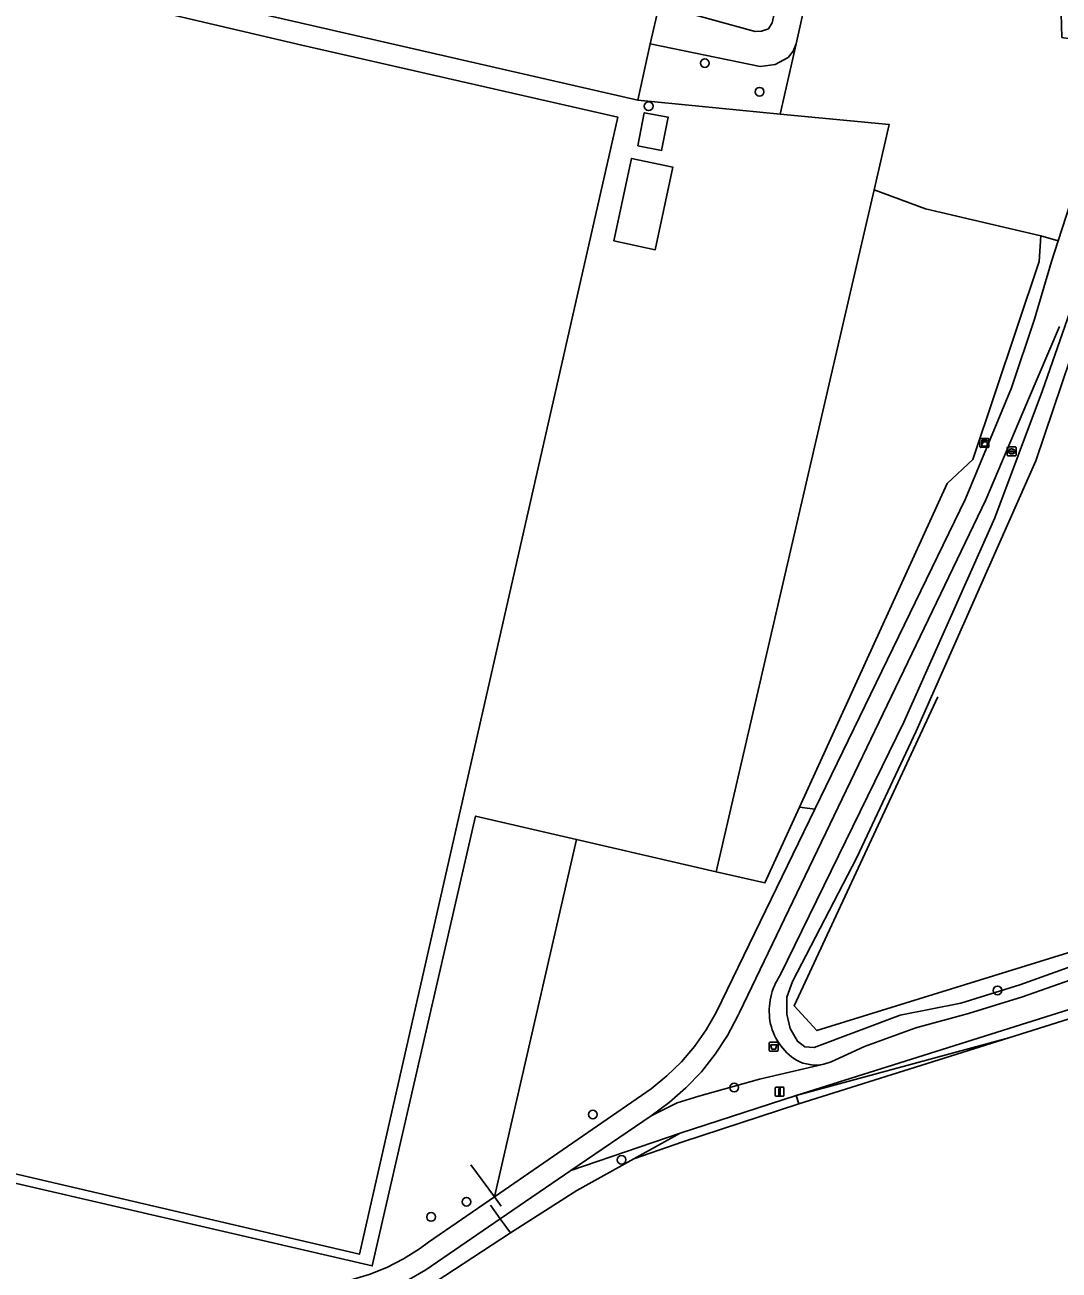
# Model space of a CAD drawing. Extents: x 160203 to 161530, y 379528 to 381797.
# Drawn here: x 161056.6 to 161172.8, y 381386.7 to 381526.6 of the extents above; entities that cross this region are included whole.
import ezdxf

# ---------------------------------------------------------------- set-up
doc = ezdxf.new("R2010")
doc.units = 0
for name, color, linetype in [('IMGEO_Afvalbak', 7, 'Continuous'), ('IMGEO_Boom', 7, 'Continuous'), ('IMGEO_Gemengd_bos', 7, 'Continuous'), ('IMGEO_Grasland_agrarisch', 7, 'Continuous'), ('IMGEO_Grasland_overig', 7, 'Continuous'), ('IMGEO_Groenvoorziening', 7, 'Continuous'), ('IMGEO_Hek', 7, 'Continuous'), ('IMGEO_Kast', 7, 'Continuous'), ('IMGEO_Loofbos', 7, 'Continuous'), ('IMGEO_Pand', 7, 'Continuous'), ('IMGEO_Rijbaan_lokaal_halfverhard', 7, 'Continuous'), ('IMGEO_Rijbaan_lokaal_onverhard', 7, 'Continuous'), ('IMGEO_Rioolput', 7, 'Continuous'), ('IMGEO_Verkeersbordpaal', 7, 'Continuous'), ('IMGEO_Waterloop', 7, 'Continuous')]:
    doc.layers.add(name, color=color, linetype=linetype)

msp = doc.modelspace()

# ---------------------------------------------------------------- linework, layer by layer
at = {"layer": 'IMGEO_Afvalbak'}
for p, q in [((161140.23, 381411.41), (161140.23, 381412.21)), ((161140.23, 381412.21), (161140.23, 381411.41)), ((161140.33, 381412.31), (161141.12, 381412.31)), ((161141.12, 381412.31), (161140.33, 381412.31)), ((161141.22, 381412.21), (161141.22, 381411.41)), ((161141.22, 381411.41), (161141.22, 381412.21)), ((161141.12, 381411.31), (161140.33, 381411.31)), ((161140.33, 381411.31), (161141.12, 381411.31))]:
    msp.add_line(p, q, dxfattribs=at)
msp.add_lwpolyline([(161140.37, 381412.02), (161141.08, 381412.02), (161140.93, 381411.55), (161140.52, 381411.55), (161140.37, 381412.02)], dxfattribs=at)
for centre, start, end in [((161140.33, 381412.21), 90, 180), ((161140.33, 381412.21), 90, 180), ((161141.12, 381412.21), 0, 90), ((161141.12, 381412.21), 360, 90), ((161140.33, 381411.41), 180, 270), ((161140.33, 381411.41), 180, 270), ((161141.12, 381411.41), 270, 0), ((161141.12, 381411.41), 270, 0)]:
    msp.add_arc(centre, 0.1, start, end, dxfattribs=at)
at = {"layer": 'IMGEO_Boom'}
for centre in [(161132.98, 381522.28), (161139.14, 381519.07), (161126.68, 381517.44), (161165.86, 381418.14), (161136.29, 381407.22), (161120.42, 381404.2), (161123.64, 381399.1), (161106.22, 381394.4), (161102.24, 381392.69)]:
    msp.add_circle(centre, 0.489, dxfattribs=at)
at = {"layer": 'IMGEO_Gemengd_bos'}
msp.add_lwpolyline([(161141.46, 381516.56), (161143.23, 381524.43), (161142.9, 381523.62), (161142.34, 381522.93), (161140.87, 381522.12), (161139.22, 381521.91), (161126.86, 381524.44), (161125.47, 381518.11)], close=True, dxfattribs=at)
at = {"layer": 'IMGEO_Grasland_agrarisch'}
msp.add_lwpolyline([(161123.21, 381516.23), (161087.73, 381524.31), (161000, 381544.86), (160992.01, 381546.65), (160990.26, 381544.79), (160983.38, 381535.9), (160973.76, 381493.85), (160972.12, 381488.02), (160970.08, 381480.72), (160992.22, 381474.79), (160979.1, 381415.39), (161000, 381410.48), (161094.22, 381388.52)], close=True, dxfattribs=at)
msp.add_lwpolyline([(161230.31, 381385.5), (161247.45, 381391.8), (161250.42, 381393.04), (161253.78, 381394.44), (161253.94, 381394.08), (161275.16, 381402.44), (161283.3, 381405.64), (161287.04, 381407.68), (161291.02, 381409.84), (161297.19, 381413.05), (161291.75, 381414.84), (161276.1, 381419.52), (161263.23, 381426.05), (161255.83, 381432), (161247.31, 381440.08), (161234.58, 381436.12), (161190.69, 381420.21), (161167.12, 381412.8), (161143.54, 381405.38), (161130.51, 381401.14), (161125.03, 381399.23), (161118.6, 381395.67), (161111.15, 381390.92), (161100.64, 381384.03)], dxfattribs=at)
at = {"layer": 'IMGEO_Grasland_overig'}
msp.add_lwpolyline([(161170.74, 381502.87), (161170.55, 381500), (161163.1, 381477.75), (161160.21, 381475.06), (161143.61, 381438.7), (161145.36, 381438.51), (161162.26, 381473.35), (161167.43, 381485.8), (161170.01, 381493.54), (161171.91, 381500), (161172.66, 381502.31)], close=True, dxfattribs=at)
for points in [[(161165.56, 381471.21), (161170.91, 381485.52), (161175.97, 381500)], [(161172.84, 381492.7), (161169.22, 381484.27), (161164.55, 381473.22), (161136.9, 381415.67), (161136.71, 381415.28), (161135.53, 381413.07), (161134.16, 381410.98), (161132.6, 381409.01), (161130.87, 381407.2), (161128.99, 381405.54), (161126.97, 381404.06), (161129.89, 381405.52), (161132.31, 381406.26), (161139.13, 381408.16), (161146.35, 381409.84)], [(161141.45, 381419.83), (161155.35, 381448.28), (161165.56, 381471.21)]]:
    msp.add_lwpolyline(points, dxfattribs=at)
for centre, radius, start, end in [((161147.41, 381415.81), 7.19, 145.9904, 188.8478), ((161146.85, 381415.91), 6.66, 190.4527, 237.59), ((161145.42, 381414.17), 4.42, 241.1091, 282.1075)]:
    msp.add_arc(centre, radius, start, end, dxfattribs=at)
at = {"layer": 'IMGEO_Groenvoorziening'}
for points in [[(161150.15, 381500), (161152.01, 381508.05), (161153.71, 381515.38), (161141.46, 381516.56), (161125.47, 381518.11), (161084.45, 381527.5), (161000, 381546.84), (160993.38, 381548.35), (160986.4, 381549.95), (160985.95, 381548.01), (160992.01, 381546.65), (161000, 381544.86), (161087.73, 381524.31), (161123.21, 381516.23), (161094.22, 381388.52), (161000, 381410.48), (160979.1, 381415.39), (160952.41, 381421.66), (160952.15, 381420.57), (161000, 381409.32), (161095.64, 381387.19), (161107.24, 381437.71), (161118.58, 381435.09), (161134.28, 381431.47)], [(161125.46, 381512.99), (161126.19, 381516.71), (161128.87, 381516.22), (161128.13, 381512.47)], [(161127.42, 381501.33), (161122.78, 381502.33), (161124.77, 381511.57), (161129.41, 381510.58)], [(161139.74, 381430.21), (161143.61, 381438.7), (161160.21, 381475.06), (161163.1, 381477.75), (161170.55, 381500), (161170.74, 381502.87), (161157.76, 381505.91), (161152.01, 381508.05), (161150.15, 381500), (161134.28, 381431.47)], [(161143.54, 381405.38), (161167.12, 381412.8), (161143.23, 381406.33)], [(161143.23, 381406.33), (161130.2, 381402.09), (161125.03, 381399.23), (161130.51, 381401.14), (161143.54, 381405.38)], [(161111.15, 381390.92), (161118.6, 381395.67), (161125.03, 381399.23), (161130.2, 381402.09), (161117.95, 381397.91), (161110, 381392.5)], [(161100.64, 381384.03), (161111.15, 381390.92), (161110, 381392.5), (161101.66, 381386.75), (161099.77, 381385.65), (161099.6, 381382.32), (161111.69, 381351.91), (161112.14, 381351.25), (161112.65, 381350.63), (161113.22, 381350.06), (161113.83, 381349.54), (161114.49, 381349.08), (161115.19, 381348.67), (161115.73, 381348.41), (161113.29, 381352.05)]]:
    msp.add_lwpolyline(points, close=True, dxfattribs=at)
at = {"layer": 'IMGEO_Hek'}
for points in [[(161125.47, 381518.11), (161126.86, 381524.44)], [(161152.01, 381508.05), (161153.71, 381515.38), (161141.46, 381516.56)], [(161152.01, 381508.05), (161150.15, 381500), (161134.28, 381431.47)], [(161152.01, 381508.05), (161157.76, 381505.91), (161170.74, 381502.87)], [(161170.74, 381502.87), (161170.55, 381500), (161163.1, 381477.75), (161160.21, 381475.06), (161143.61, 381438.7)], [(161159.14, 381451.11), (161143.03, 381416.41), (161145.58, 381413.63), (161190.46, 381427.54), (161196.39, 381432.31)], [(161130.2, 381402.09), (161143.23, 381406.33), (161190.31, 381421.14), (161204.71, 381428.33), (161233.18, 381437.83)], [(161095.64, 381387.19), (161000, 381409.32)], [(161125.03, 381399.23), (161130.2, 381402.09)], [(161109.35, 381394.96), (161106.71, 381398.54)], [(161108.9, 381394), (161110, 381392.5)], [(161110.12, 381393.92), (161109.35, 381394.96)], [(161111.15, 381390.92), (161110, 381392.5)]]:
    msp.add_lwpolyline(points, dxfattribs=at)
at = {"layer": 'IMGEO_Kast'}
for p, q in [((161163.89, 381479.2), (161163.89, 381480.04)), ((161163.89, 381480.04), (161163.89, 381479.2)), ((161163.97, 381480.13), (161164.81, 381480.13)), ((161164.81, 381480.13), (161163.97, 381480.13)), ((161164.82, 381479.13), (161163.98, 381479.13)), ((161163.98, 381479.13), (161164.82, 381479.13)), ((161164.89, 381480.05), (161164.89, 381479.21)), ((161164.89, 381479.21), (161164.89, 381480.05))]:
    msp.add_line(p, q, dxfattribs=at)
for points in [[(161164.09, 381479.92), (161164.69, 381479.92), (161164.69, 381479.83), (161164.09, 381479.83), (161164.09, 381479.92)], [(161164.09, 381479.74), (161164.69, 381479.74), (161164.69, 381479.25), (161164.09, 381479.25), (161164.09, 381479.74)]]:
    msp.add_lwpolyline(points, dxfattribs=at)
msp.add_circle((161164.17, 381479.59), 0.0377, dxfattribs=at)
for centre, start, end in [((161163.97, 381480.05), 92.4484, 184.2845), ((161163.97, 381480.05), 92.4484, 184.2845), ((161163.97, 381479.2), 182.4484, 274.2845), ((161163.97, 381479.2), 182.4484, 274.2845), ((161164.81, 381480.05), 2.4484, 94.2845), ((161164.81, 381480.05), 2.4484, 94.2845), ((161164.81, 381479.2), 272.4484, 4.2845), ((161164.81, 381479.2), 272.4484, 4.2845)]:
    msp.add_arc(centre, 0.0779, start, end, dxfattribs=at)
at = {"layer": 'IMGEO_Loofbos'}
for points in [[(161144.64, 381530.69), (161143.23, 381524.43), (161141.46, 381516.56), (161153.71, 381515.38), (161152.01, 381508.05), (161157.76, 381505.91), (161170.74, 381502.87), (161172.66, 381502.31), (161176.68, 381514.68), (161178.26, 381518.43), (161180.47, 381521.85), (161181.25, 381522.82), (161181.18, 381523.46), (161180.86, 381523.96), (161180.2, 381524.26), (161173.28, 381525.14), (161173.1, 381525.16), (161172.89, 381531.95)], [(161084.45, 381527.5), (161125.47, 381518.11), (161126.86, 381524.44), (161127.85, 381528.78), (161138.64, 381525.84), (161139.37, 381525.87), (161140.13, 381526.12), (161140.55, 381526.79)], [(161050.48, 381376.91), (161056.73, 381379.07), (161063.82, 381381.14), (161076.44, 381383.21), (161089.11, 381384.97), (161091.2, 381385.21), (161093.27, 381385.63), (161095.3, 381386.24), (161097.26, 381387.03), (161099.14, 381387.99), (161100.93, 381389.11), (161101.95, 381389.87), (161109.35, 381394.96), (161118.58, 381435.09), (161107.24, 381437.71), (161095.64, 381387.19), (161000, 381409.32)]]:
    msp.add_lwpolyline(points, dxfattribs=at)
for points in [[(161170.17, 381477.6), (161156.74, 381447.27), (161150.06, 381433.07), (161142.84, 381419.14), (161142.18, 381417.37), (161142.19, 381415.48), (161142.57, 381413.87), (161143.38, 381412.43), (161144.22, 381411.81), (161145.26, 381411.74), (161154.94, 381415.34), (161161.74, 381416.72), (161168.37, 381418.78), (161182.16, 381423.72), (161185.8, 381424.71), (161189.54, 381425.2), (161191.08, 381425.57), (161192.43, 381426.4), (161196.92, 381430.85), (161196.39, 381432.31), (161195.87, 381433.76), (161194.53, 381441.79), (161178.87, 381503.46)], [(161134.27, 381415.67), (161134.9, 381416.97), (161145.36, 381438.51), (161143.61, 381438.7), (161139.74, 381430.21), (161134.28, 381431.47), (161118.58, 381435.09), (161109.35, 381394.96), (161126.97, 381407.09), (161128.73, 381408.53), (161130.35, 381410.12), (161131.82, 381411.85), (161133.13, 381413.71)]]:
    msp.add_lwpolyline(points, close=True, dxfattribs=at)
at = {"layer": 'IMGEO_Pand'}
for points in [[(161125.46, 381512.99), (161128.13, 381512.47), (161128.87, 381516.22), (161126.19, 381516.71)], [(161129.41, 381510.58), (161124.77, 381511.57), (161122.78, 381502.33), (161127.42, 381501.33)]]:
    msp.add_lwpolyline(points, close=True, dxfattribs=at)
at = {"layer": 'IMGEO_Rijbaan_lokaal_halfverhard'}
for points in [[(161176.68, 381514.68), (161172.66, 381502.31), (161171.91, 381500), (161170.01, 381493.54), (161167.43, 381485.8), (161162.26, 381473.35), (161145.36, 381438.51), (161134.9, 381416.97), (161134.27, 381415.67), (161133.13, 381413.71), (161131.82, 381411.85), (161130.35, 381410.12), (161128.73, 381408.53), (161126.97, 381407.09), (161109.35, 381394.96), (161101.95, 381389.87), (161100.93, 381389.11), (161099.14, 381387.99), (161097.26, 381387.03), (161095.3, 381386.24)], [(161099.77, 381385.65), (161101.66, 381386.75), (161110, 381392.5), (161117.95, 381397.91), (161126.97, 381404.06), (161128.99, 381405.54), (161130.87, 381407.2), (161132.6, 381409.01), (161134.16, 381410.98), (161135.53, 381413.07), (161136.71, 381415.28), (161136.9, 381415.67), (161164.55, 381473.22), (161169.22, 381484.27), (161172.84, 381492.7)]]:
    msp.add_lwpolyline(points, dxfattribs=at)
at = {"layer": 'IMGEO_Rijbaan_lokaal_onverhard'}
msp.add_lwpolyline([(161167.12, 381412.8), (161190.69, 381420.21), (161234.58, 381436.12), (161247.31, 381440.08), (161248.4, 381442.9), (161233.18, 381437.83), (161204.71, 381428.33), (161190.01, 381423.82), (161186.47, 381423.42), (161184.19, 381422.89), (161168.68, 381417.42), (161162.61, 381415.55), (161156.68, 381413.95), (161150.92, 381411.82), (161147.19, 381410.11), (161146.35, 381409.84), (161139.13, 381408.16), (161132.31, 381406.26), (161129.89, 381405.52), (161126.97, 381404.06), (161117.95, 381397.91), (161130.2, 381402.09), (161143.23, 381406.33)], close=True, dxfattribs=at)
at = {"layer": 'IMGEO_Rioolput'}
for p, q in [((161166.94, 381478.24), (161166.94, 381479.1)), ((161167.01, 381479.17), (161167.87, 381479.17)), ((161167.94, 381479.1), (161167.94, 381478.24)), ((161167.87, 381478.17), (161167.01, 381478.17)), ((161167.2, 381478.66), (161167.2, 381478.68)), ((161167.24, 381478.71), (161167.64, 381478.71)), ((161167.64, 381478.63), (161167.24, 381478.63)), ((161167.45, 381478.39), (161167.42, 381478.39)), ((161167.43, 381478.95), (161167.45, 381478.95)), ((161167.68, 381478.68), (161167.68, 381478.66))]:
    msp.add_line(p, q, dxfattribs=at)
for points in [[(161166.94, 381478.24), (161166.94, 381479.1)], [(161167.01, 381479.17), (161167.87, 381479.17)], [(161167.94, 381479.1), (161167.94, 381478.24)], [(161167.87, 381478.17), (161167.01, 381478.17)]]:
    msp.add_lwpolyline(points, dxfattribs=at)
for centre, radius, start, end in [((161167.02, 381479.09), 0.0765, 91.552, 178.448), ((161167.02, 381479.09), 0.0765, 91.552, 178.448), ((161167.86, 381479.09), 0.0765, 1.552, 88.448), ((161167.86, 381479.09), 0.0765, 1.552, 88.448), ((161167.02, 381478.25), 0.0765, 181.552, 268.448), ((161167.02, 381478.25), 0.0765, 181.552, 268.448), ((161167.24, 381478.67), 0.0403, 85.8775, 175.7526), ((161167.23, 381478.66), 0.0366, 178.938, 274.7102), ((161167.64, 381478.67), 0.0386, 1.7309, 96.639), ((161167.64, 381478.67), 0.043, 264.8664, 352.4533), ((161167.86, 381478.25), 0.0765, 271.552, 358.448), ((161167.86, 381478.25), 0.0765, 271.552, 358.448)]:
    msp.add_arc(centre, radius, start, end, dxfattribs=at)
for centre, major_axis, ratio, start_param, end_param in [((161167.43, 381478.67), (-0.387, 0.002), 0.722429, 4.712389, 7.853982), ((161167.45, 381478.67), (-0.39, 0.002), 0.717154, 1.570796, 4.712389)]:
    msp.add_ellipse(centre, major_axis=major_axis, ratio=ratio, start_param=start_param, end_param=end_param, dxfattribs=at)
at = {"layer": 'IMGEO_Verkeersbordpaal'}
for p, q in [((161140.89, 381406.36), (161140.89, 381407.16)), ((161140.89, 381407.16), (161140.89, 381406.36)), ((161140.99, 381407.26), (161141.78, 381407.26)), ((161141.78, 381407.26), (161140.99, 381407.26)), ((161141.88, 381407.16), (161141.88, 381406.36)), ((161141.88, 381406.36), (161141.88, 381407.16)), ((161141.78, 381406.26), (161140.99, 381406.26)), ((161140.99, 381406.26), (161141.78, 381406.26))]:
    msp.add_line(p, q, dxfattribs=at)
msp.add_lwpolyline([(161141.31, 381407.13), (161141.46, 381407.13), (161141.46, 381406.38), (161141.31, 381406.38), (161141.31, 381407.13)], dxfattribs=at)
for centre, start, end in [((161140.99, 381407.16), 90, 180), ((161140.99, 381407.16), 90, 180), ((161140.99, 381406.36), 180, 270), ((161140.99, 381406.36), 180, 270), ((161141.78, 381407.16), 0, 90), ((161141.78, 381407.16), 360, 90), ((161141.78, 381406.36), 270, 0), ((161141.78, 381406.36), 270, 0)]:
    msp.add_arc(centre, 0.1, start, end, dxfattribs=at)
at = {"layer": 'IMGEO_Waterloop'}
msp.add_lwpolyline([(161127.85, 381528.78), (161126.86, 381524.44), (161139.22, 381521.91), (161140.87, 381522.12), (161142.34, 381522.93), (161142.9, 381523.62), (161143.23, 381524.43), (161144.64, 381530.69), (161147.22, 381542.15), (161148.98, 381549.98), (161159.88, 381598.48), (161162.7, 381612.01), (161163.31, 381614.66), (161160.94, 381615.27), (161159.51, 381610.26), (161140.55, 381526.79), (161140.13, 381526.12), (161139.37, 381525.87), (161138.64, 381525.84)], close=True, dxfattribs=at)
for points in [[(161182.16, 381423.72), (161168.37, 381418.78), (161161.74, 381416.72), (161154.94, 381415.34), (161145.26, 381411.74), (161144.22, 381411.81), (161143.38, 381412.43), (161142.57, 381413.87), (161142.19, 381415.48), (161142.18, 381417.37), (161142.84, 381419.14), (161150.06, 381433.07), (161156.74, 381447.27), (161170.17, 381477.6), (161178.87, 381503.46)], [(161175.97, 381500), (161170.91, 381485.52), (161165.56, 381471.21), (161155.35, 381448.28), (161141.45, 381419.83)], [(161150.92, 381411.82), (161156.68, 381413.95), (161162.61, 381415.55), (161168.68, 381417.42), (161184.19, 381422.89)], [(161146.35, 381409.84), (161147.19, 381410.11), (161150.92, 381411.82)]]:
    msp.add_lwpolyline(points, dxfattribs=at)
for centre, radius, start, end in [((161147.41, 381415.81), 7.19, 145.9904, 188.8478), ((161146.85, 381415.91), 6.66, 190.4527, 237.59), ((161145.42, 381414.17), 4.42, 241.1091, 282.1075)]:
    msp.add_arc(centre, radius, start, end, dxfattribs=at)

doc.saveas('drawing.dxf')
